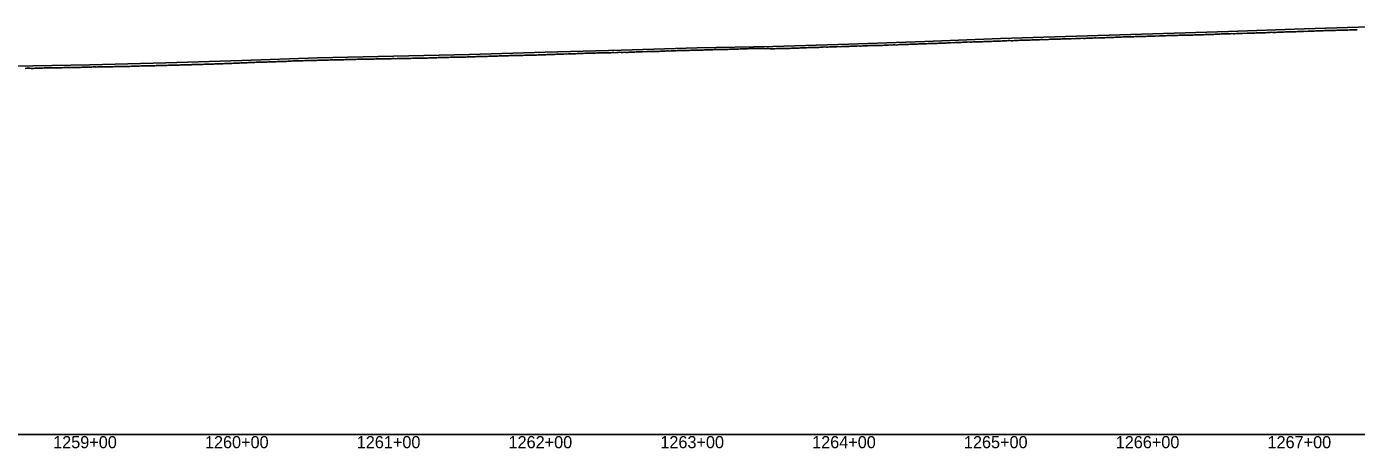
# Model space of a CAD drawing. Extents: x -3793 to 50787, y -1075 to 6138.
# Drawn here: x 13236 to 14112, y 2991 to 3269 of the extents above; entities that cross this region are included whole.
import ezdxf

# ---------------------------------------------------------------- set-up
doc = ezdxf.new("R2010")
doc.units = 0
for name, color, linetype in [('RD_DDB_Profile_EX', 7, 'Continuous'), ('RD_DDB_Profile_PR', 7, 'Continuous'), ('RD_DDB_StaTX', 7, 'Continuous'), ('RD_GPK_Profile_Cell', 7, 'Continuous')]:
    doc.layers.add(name, color=color, linetype=linetype)

msp = doc.modelspace()

# ---------------------------------------------------------------- linework, layer by layer
at = {"layer": 'RD_DDB_Profile_EX'}
for points in [[(13856.323924, 3258.39114), (13857.322452, 3258.346325), (13858.325355, 3258.31411), (13859.322571, 3258.431915), (13860.326693, 3258.481895), (13861.325246, 3258.5), (13862.328123, 3258.53167), (13863.325335, 3258.485375), (13864.323475, 3258.48997), (13865.320796, 3258.542405), (13866.32356, 3258.740735), (13867.32214, 3258.762605), (13868.326264, 3258.771925), (13869.322198, 3258.781115), (13870.32632, 3258.783825), (13871.324926, 3258.79278), (13872.327748, 3258.852175), (13873.324955, 3258.922955), (13874.329077, 3258.99036), (13875.321786, 3259.00965), (13876.323178, 3258.982365), (13877.321811, 3259.02204), (13878.325935, 3259.10122), (13879.323148, 3259.07054), (13880.325931, 3259.170455), (13881.324589, 3259.23014), (13882.328712, 3259.33012), (13883.324558, 3259.35), (13884.32868, 3259.170065), (13885.327362, 3259.160115), (13886.330002, 3259.3), (13886.863725, 3259.33018), (13887.863355, 3259.32901), (13888.865904, 3259.408795), (13889.868971, 3259.55), (13890.866558, 3259.5), (13891.864491, 3259.539835), (13892.868735, 3259.589825), (13893.865146, 3259.6), (13894.864785, 3259.639785), (13895.867322, 3259.639795), (13896.863735, 3259.669505), (13897.867979, 3259.708415), (13898.865909, 3259.70785), (13899.870153, 3259.7795), (13900.866568, 3259.848965), (13901.864496, 3259.84865), (13902.86874, 3259.898595), (13903.86634, 3259.98978), (13904.85322, 3259.91815), (13905.852741, 3259.90719), (13906.847531, 3259.970505), (13907.851759, 3259.86921), (13908.851284, 3260.08794), (13909.847762, 3260.1397), (13910.850297, 3260.15), (13911.854525, 3260.15), (13912.854055, 3260.15), (13913.848836, 3260.139675), (13914.853064, 3260.189665), (13915.852598, 3260.26875), (13916.848601, 3260.268985), (13917.851603, 3260.418895), (13918.85583, 3260.368865), (13919.847143, 3260.37926), (13920.851372, 3260.37924), (13921.854369, 3260.41877), (13922.852189, 3260.43717), (13923.849915, 3260.516705), (13924.852908, 3260.6), (13925.855421, 3260.5), (13926.848457, 3260.58734), (13927.852686, 3260.62682), (13928.976973, 3260.687205), (13929.974891, 3260.72716), (13930.979086, 3260.8), (13931.975342, 3260.78966), (13932.973332, 3260.789565), (13933.971236, 3260.829245), (13934.975433, 3260.868835), (13935.971676, 3260.91907), (13936.974593, 3260.95), (13937.972479, 3260.96028), (13938.975042, 3261.05), (13939.972917, 3261.04895), (13940.975847, 3260.998805), (13941.972098, 3261.02888), (13942.976293, 3261.128805), (13943.972898, 3261.129105), (13944.970541, 3261.18885), (13945.968401, 3261.199345), (13946.972599, 3261.3), (13947.96759, 3261.249595), (13948.971786, 3261.27936), (13949.969628, 3261.28982), (13950.97223, 3261.349885), (13951.968828, 3261.360085), (13952.973024, 3261.46004), (13953.969269, 3261.45), (13954.973466, 3261.45), (13955.965101, 3261.59005)], [(13955.965101, 3261.59005), (13956.969299, 3261.63008), (13957.965531, 3261.67036), (13958.968505, 3261.68018), (13959.966314, 3261.740155), (13960.968944, 3261.78032), (13961.966742, 3261.79022), (13962.969729, 3261.819615), (13963.965969, 3261.85), (13965.034611, 3261.85972), (13966.031974, 3261.95), (13967.034589, 3261.901745), (13968.02579, 3261.90178), (13969.03006, 3261.98069), (13970.025761, 3262), (13971.03003, 3262.009585), (13972.033728, 3262.05), (13973.029433, 3262.1), (13974.033702, 3262.140505), (13975.029408, 3262.18117), (13976.02753, 3262.2), (13977.024852, 3262.19349), (13978.027509, 3262.234115), (13979.031777, 3262.302885), (13980.027487, 3262.331315), (13981.030157, 3262.27199), (13982.027466, 3262.353625), (13983.025592, 3262.421975), (13984.021307, 3262.431475), (13985.025575, 3262.45), (13986.028258, 3262.5), (13987.023986, 3262.59081), (13988.028252, 3262.6316), (13989.019404, 3262.613225), (13990.023671, 3262.613185), (13991.026366, 3262.65401), (13992.022099, 3262.72264), (13993.027387, 3262.70443), (13994.023112, 3262.73675), (13995.02124, 3262.77718), (13996.018513, 3262.836715), (13997.021235, 3262.79579), (13998.025501, 3262.78668), (13999.02123, 3262.77826), (14000.023965, 3262.828305), (14001.021224, 3262.9788), (14002.019357, 3262.9462), (14003.015091, 3262.937775), (14004.019356, 3262.928805), (14005.022103, 3263.011055), (14006.01785, 3263.07065), (14007.022113, 3263.13821), (14008.013225, 3263.179425), (14009.01749, 3263.161675), (14010.013228, 3263.153695), (14011.016, 3263.18), (14012.020263, 3263.22372), (14013.016014, 3263.21527), (14014.015125, 3263.206325), (14014.697908, 3263.33064), (14015.696146, 3263.305315), (14016.699021, 3263.305365), (14017.69725, 3263.38167), (14018.700134, 3263.42317), (14019.867069, 3263.49077), (14020.701247, 3263.49071), (14021.698268, 3263.54929), (14022.70236, 3263.657565), (14023.70056, 3263.691615), (14024.704654, 3263.649895), (14025.695783, 3263.716615), (14026.699878, 3263.733145), (14027.696877, 3263.73376), (14028.700972, 3263.74197), (14029.696812, 3263.86709), (14030.700905, 3263.82586), (14031.699073, 3263.8346), (14032.702009, 3263.892805), (14033.700167, 3263.985135), (14034.703112, 3263.99327), (14035.700126, 3264.00167), (14036.697136, 3264.04416), (14037.701229, 3264.086095), (14038.699362, 3264.07868), (14039.702333, 3264.128715), (14040.700456, 3264.129285), (14041.860354, 3264.16344), (14042.694504, 3264.205465), (14043.697481, 3264.21338), (14044.695597, 3264.203135), (14045.699692, 3264.406145), (14046.696691, 3264.39159), (14047.700786, 3264.406955), (14048.696702, 3264.492345), (14049.700795, 3264.473), (14050.697805, 3264.4814), (14051.701898, 3264.508405), (14052.699981, 3264.59404), (14053.703002, 3264.589475), (14054.700015, 3264.639885), (14055.703045, 3264.74742)], [(14055.703045, 3264.74742), (14056.701119, 3264.718085), (14057.699174, 3264.7188), (14058.702222, 3264.73359), (14059.700268, 3264.81223), (14060.69731, 3264.83181), (14061.694316, 3264.84731), (14062.69737, 3264.897345), (14063.69541, 3264.92006), (14064.873141, 3265.006855), (14065.877438, 3265.01358), (14066.867591, 3265.04182), (14067.871888, 3265.085), (14068.867382, 3265.142845), (14069.87168, 3265.142765), (14070.868422, 3265.12911), (14071.871471, 3265.10039), (14072.875769, 3265.20032), (14073.870512, 3265.236715), (14074.874808, 3265.272535), (14075.865712, 3265.2796), (14076.87001, 3265.336545), (14077.866734, 3265.415075), (14078.730553, 3265.372025), (14079.865775, 3265.41685), (14080.868853, 3265.580725), (14081.863621, 3265.581385), (14082.867916, 3265.538155), (14083.863427, 3265.53886), (14084.863099, 3265.644955), (14085.858602, 3265.659185), (14086.862898, 3265.638685), (14087.858866, 3265.7689), (14088.861974, 3265.80946), (14089.866269, 3265.802625), (14090.86178, 3265.853175), (14091.866075, 3265.9098), (14092.862751, 3265.95357), (14093.86052, 3265.959675), (14094.8572, 3265.94677), (14095.860326, 3266.02682), (14096.856994, 3266.03414), (14097.860133, 3266.040735), (14098.856789, 3266.071785), (14099.860386, 3266.12806), (14100.855892, 3266.185385), (14101.860188, 3266.191755), (14102.851032, 3266.267645), (14103.855329, 3266.267595), (14105.122149, 3266.26673), (14106.119181, 3266.261265), (14107.122665, 3266.31184), (14108.113503, 3266.336405), (14109.117736, 3266.39904), (14110.113709, 3266.39967), (14111.117942, 3266.45589), (14112.114946, 3266.493895)], [(13557.626615, 3249.463495), (13558.624968, 3249.48826), (13559.628184, 3249.44444), (13560.632331, 3249.481975), (13561.624087, 3249.544245), (13562.626481, 3249.568975), (13563.624848, 3249.630755), (13564.628046, 3249.668175), (13565.632193, 3249.680645), (13566.623982, 3249.699475), (13567.627178, 3249.692645), (13568.630489, 3249.742275), (13569.627904, 3249.790955), (13570.63205, 3249.790775), (13571.629625, 3249.791925), (13572.627051, 3249.884175), (13573.630345, 3249.88378), (13574.628742, 3249.93873), (13575.62535, 3249.97887), (13576.629498, 3249.959325), (13577.626919, 3250.03859), (13578.630198, 3250.051365), (13579.634344, 3250.101205), (13580.625218, 3250.151225), (13581.629366, 3250.214255), (13582.632519, 3250.19065), (13583.630046, 3250.21298), (13584.627665, 3250.263845), (13585.625082, 3250.319565), (13586.629229, 3250.432865), (13587.632364, 3250.426165), (13588.63079, 3250.40481), (13589.627527, 3250.435335), (13590.630658, 3250.482565), (13591.629088, 3250.474865), (13592.633235, 3250.51791), (13593.636351, 3250.56793), (13594.598273, 3250.631385), (13595.394087, 3250.667415), (13596.398173, 3250.679425), (13597.397763, 3250.685595), (13598.395358, 3250.72745), (13599.392952, 3250.79704), (13600.39699, 3250.787075), (13601.401141, 3250.759535), (13602.39872, 3250.843075), (13603.397474, 3250.926), (13604.401451, 3250.996995), (13605.400083, 3250.97988), (13606.397675, 3250.9784), (13607.400761, 3251.026815), (13608.404654, 3251.08357), (13609.404596, 3251.05757), (13610.402188, 3251.097985), (13611.399781, 3251.1726), (13612.403626, 3251.16229), (13613.407777, 3251.212185), (13614.405355, 3251.19344), (13615.404294, 3251.22408), (13616.408079, 3251.25835), (13617.406873, 3251.289035), (13618.404463, 3251.32851), (13619.407386, 3251.350045), (13620.411088, 3251.306875), (13621.409918, 3251.365275), (13622.408968, 3251.422095), (13623.406559, 3251.351635), (13624.411527, 3251.400125), (13625.414364, 3251.519875), (13626.41194, 3251.579205), (13627.409515, 3251.48767), (13628.416024, 3251.535825), (13629.413612, 3251.58475), (13630.416385, 3251.54241), (13631.413961, 3251.559125), (13632.412941, 3251.6859), (13633.416464, 3251.67405), (13634.415697, 3251.7013), (13635.279637, 3251.66852), (13636.283911, 3251.718395), (13637.27958, 3251.80199), (13638.283854, 3251.8519), (13639.279522, 3251.88506), (13640.277589, 3251.841175), (13641.281863, 3251.847495), (13642.277536, 3252.01755), (13643.281809, 3251.991735), (13644.277482, 3252.014), (13645.281755, 3252.0462), (13646.279823, 3252.12836), (13647.277351, 3252.113905), (13648.279773, 3252.17096), (13649.276104, 3252.203575), (13650.278536, 3252.185765), (13651.278447, 3252.19216), (13652.274124, 3252.192925), (13653.278397, 3252.267845), (13654.274075, 3252.378715), (13655.278348, 3252.38283), (13656.276418, 3252.403595), (13657.2721, 3252.489365)], [(13657.2721, 3252.489365), (13658.276373, 3252.45419), (13659.272055, 3252.42317), (13660.276327, 3252.536525), (13661.278783, 3252.53657), (13662.271902, 3252.58942), (13663.274357, 3252.6), (13664.278628, 3252.678835), (13665.274315, 3252.678985), (13666.278587, 3252.718445), (13667.269882, 3252.76847), (13668.274155, 3252.7974), (13669.275448, 3252.77629), (13670.272943, 3252.80811), (13671.275418, 3252.84768), (13672.271118, 3252.83767), (13673.27098, 3252.916265), (13674.273456, 3252.926785), (13675.270942, 3253.018795), (13676.27343, 3253.029215), (13677.270905, 3253.018995), (13678.268983, 3253.07921), (13679.273253, 3253.09797), (13680.26895, 3253.076035), (13681.27322, 3253.07591), (13682.268916, 3253.160265), (13683.268768, 3253.179315), (13684.271265, 3253.146645), (13685.062333, 3253.22669), (13685.639517, 3253.22662), (13686.642094, 3253.308905), (13687.608298, 3253.31935), (13688.606452, 3253.38984), (13689.609069, 3253.38985), (13690.607213, 3253.399535), (13691.609841, 3253.4794), (13692.607975, 3253.46978), (13693.610612, 3253.419735), (13694.608737, 3253.430455), (13695.611384, 3253.510405), (13696.609498, 3253.54114), (13697.60685, 3253.54046), (13698.604957, 3253.5708), (13699.607613, 3253.620855), (13700.60571, 3253.740995), (13701.608376, 3253.741035), (13702.604992, 3253.68173), (13703.609138, 3253.73166), (13704.605755, 3253.751565), (13705.609901, 3253.791815), (13706.605243, 3253.851805), (13707.609388, 3253.892105), (13708.606014, 3253.89256), (13709.610159, 3253.904165), (13710.606786, 3253.9359), (13711.604833, 3254.002755), (13712.607557, 3254.043345), (13713.605594, 3254.07493), (13714.608328, 3254.0656), (13715.600986, 3254.0749), (13716.603719, 3254.028035), (13717.600335, 3254.06971), (13718.604481, 3254.11615), (13719.601098, 3254.157585), (13720.605244, 3254.148235), (13721.601861, 3254.012355), (13722.606007, 3253.97139), (13723.602623, 3254.095335), (13724.60677, 3254.03615), (13725.603386, 3253.90477), (13726.606333, 3253.904645), (13727.602959, 3253.85), (13728.607104, 3253.913975), (13729.60373, 3253.996415), (13730.607876, 3254.046355), (13731.604502, 3254.08794), (13732.601128, 3254.12089), (13733.599824, 3254.161295), (13734.596441, 3254.188435), (13735.600587, 3254.14717), (13736.597203, 3254.19762), (13737.60135, 3254.2063), (13738.594363, 3254.2066), (13739.486908, 3254.212255), (13740.484708, 3254.295435), (13741.48223, 3254.388545), (13742.485269, 3254.329565), (13743.489437, 3254.34711), (13744.487174, 3254.39654), (13745.484995, 3254.5146), (13746.482747, 3254.60527), (13747.486916, 3254.60522), (13748.489703, 3254.510495), (13749.48744, 3254.50954), (13750.485282, 3254.669125), (13751.488295, 3254.68692), (13752.487203, 3254.731815), (13753.490202, 3254.727055), (13754.487706, 3254.70818), (13755.485569, 3254.80439), (13756.488564, 3254.767665)], [(13756.488564, 3254.767665), (13757.48749, 3254.84849), (13758.490472, 3254.972235), (13759.49464, 3255.022205), (13760.484665, 3255.03145), (13761.488833, 3255.11286), (13762.487777, 3255.08127), (13763.490741, 3255.034265), (13764.494909, 3255.093595), (13765.486389, 3255.17172), (13766.490559, 3255.190565), (13767.488064, 3255.2215), (13768.49101, 3255.20473), (13769.495179, 3255.204625), (13770.486679, 3255.32131), (13771.490849, 3255.30213), (13772.493787, 3255.342395), (13773.49128, 3255.39202), (13774.495448, 3255.382285), (13775.48697, 3255.4112), (13776.49114, 3255.42087), (13777.49406, 3255.46105), (13778.493064, 3255.61073), (13779.494454, 3255.61069), (13780.48726, 3255.542605), (13781.49143, 3255.612135), (13782.494333, 3255.6605), (13783.493354, 3255.780095), (13784.496244, 3255.690305), (13785.494227, 3255.721015), (13786.529588, 3255.78047), (13787.527622, 3255.801265), (13788.525637, 3255.8313), (13789.528522, 3255.83111), (13790.526531, 3255.992395), (13791.523262, 3255.972085), (13792.525932, 3255.98187), (13793.522667, 3256.04186), (13794.512479, 3256.022965), (13795.510494, 3256.023445), (13796.514649, 3256.0021), (13797.517941, 3256.083865), (13798.513263, 3256.146745), (13799.517417, 3256.14663), (13800.515395, 3256.22531), (13801.512142, 3256.303545), (13802.514884, 3256.335005), (13803.512844, 3256.34466), (13804.509587, 3256.4174), (13805.512347, 3256.376625), (13806.510288, 3256.48178), (13807.507028, 3256.48187), (13808.516539, 3256.39599), (13809.513092, 3256.52862), (13810.509833, 3256.641125), (13811.513988, 3256.632225), (13812.511881, 3256.67353), (13813.507277, 3256.72372), (13814.511433, 3256.74738), (13815.509307, 3256.706465), (13816.507161, 3256.767285), (13817.508872, 3256.85), (13818.506727, 3256.85859), (13819.50997, 3256.9), (13820.511735, 3257.02462), (13821.509567, 3256.991605), (13822.50738, 3257.02501), (13823.510448, 3257.116575), (13824.506991, 3257.13345), (13825.504784, 3257.15), (13826.507869, 3257.191765), (13827.505654, 3257.18366), (13828.502183, 3257.23382), (13829.505284, 3257.291885), (13830.508523, 3257.384055), (13831.506265, 3257.442095), (13832.508185, 3257.492085), (13833.369526, 3257.4683), (13834.368494, 3257.417945), (13835.371417, 3257.33398), (13836.369384, 3257.517545), (13837.373576, 3257.617505), (13838.372566, 3257.584305), (13839.374434, 3257.58422), (13840.373422, 3257.69169), (13841.371004, 3257.708245), (13842.368984, 3257.758345), (13843.371855, 3257.841655), (13844.370868, 3257.88314), (13845.37401, 3257.941545), (13846.373038, 3257.908545), (13847.375878, 3257.99146), (13848.320071, 3258.02408), (13849.322927, 3257.974095), (13850.321424, 3257.973835), (13851.324359, 3258.082505), (13852.316816, 3258.164965), (13853.319654, 3258.241245), (13854.323778, 3258.264945), (13855.321101, 3258.264535), (13856.323924, 3258.39114)], [(13234.716823, 3241.023375), (13235.714058, 3241.06842), (13236.840883, 3241.068415), (13237.716326, 3241.073455), (13238.713641, 3241.023255), (13239.718393, 3241.025415), (13240.130181, 3241.02744), (13241.128187, 3241.065925), (13242.117047, 3241.16196), (13243.119457, 3241.17067), (13244.158092, 3241.17051), (13245.119922, 3241.169935), (13246.117674, 3241.219415), (13247.107444, 3241.27238), (13248.10516, 3241.271945), (13249.108429, 3241.323155), (13250.10614, 3241.31791), (13251.103663, 3241.3657), (13251.475302, 3241.384795), (13252.106959, 3241.415555), (13253.104626, 3241.36619), (13254.108244, 3241.367425), (13255.105911, 3241.3649), (13256.109529, 3241.375415), (13257.107196, 3241.36522), (13258.105056, 3241.41594), (13259.108529, 3241.468575), (13260.106539, 3241.515815), (13261.109856, 3241.568305), (13262.107859, 3241.563895), (13263.111438, 3241.56637)], [(13263.111438, 3241.56637), (13264.109443, 3241.5569), (13265.10513, 3241.561955), (13266.109722, 3241.57507), (13267.10111, 3241.62355), (13268.105027, 3241.67236), (13269.103004, 3241.672785), (13270.106648, 3241.67328), (13271.104613, 3241.699395), (13272.108534, 3241.753625), (13273.106712, 3241.76959), (13273.570252, 3241.77135), (13274.567235, 3241.813645), (13275.571422, 3241.81392), (13276.568404, 3241.773665), (13277.57259, 3241.82388), (13278.569377, 3241.874505), (13279.566543, 3241.926595), (13280.744141, 3241.954005), (13281.567714, 3241.916255), (13282.564698, 3241.930395), (13283.568891, 3241.97929), (13284.565874, 3241.981165), (13285.562974, 3241.982245), (13286.582872, 3242.08135), (13287.578017, 3242.08426), (13288.061351, 3242.08526), (13288.573318, 3242.088785), (13289.582799, 3242.09021), (13290.578256, 3242.090625), (13291.573787, 3242.092175), (13292.578279, 3242.09139), (13293.573799, 3242.142675), (13294.578302, 3242.142645), (13295.573818, 3242.19452), (13296.569618, 3242.196), (13297.57445, 3242.19588), (13298.570243, 3242.296365), (13299.56599, 3242.29726), (13300.570869, 3242.296315), (13301.566616, 3242.348035), (13302.69577, 3242.342735), (13303.567511, 3242.29855), (13304.727296, 3242.40818), (13305.567629, 3242.450845), (13306.571607, 3242.45051), (13307.568851, 3242.45084), (13308.566094, 3242.501115), (13309.570072, 3242.50087), (13310.036474, 3242.50136), (13311.033558, 3242.60146), (13312.03777, 3242.60232), (13313.034872, 3242.65254), (13314.039067, 3242.703405), (13315.036152, 3242.70362), (13316.040364, 3242.70427), (13317.33019, 3242.719295), (13318.041611, 3242.75523), (13319.038714, 3242.755615), (13320.03578, 3242.75546), (13321.03993, 3242.855565), (13322.037041, 3242.85567), (13323.041185, 3242.906325), (13324.03825, 3242.956425), (13324.6474, 3242.95682), (13325.042487, 3242.957435), (13326.039536, 3243.00745), (13327.043713, 3243.008055), (13328.040762, 3243.00807), (13329.037811, 3243.057665), (13330.041988, 3243.058695), (13331.039037, 3243.05917), (13332.043143, 3243.10979), (13333.040245, 3243.110205), (13334.044333, 3243.160255), (13335.041367, 3243.20967), (13336.045524, 3243.21072), (13337.042557, 3243.25958), (13338.03989, 3243.26004), (13339.281819, 3243.272685), (13340.034159, 3243.31041), (13341.038318, 3243.36021), (13342.035331, 3243.409475), (13343.03949, 3243.410445), (13344.036503, 3243.410905), (13344.747265, 3243.460575), (13345.751458, 3243.460945), (13346.748511, 3243.50953), (13347.752659, 3243.51044), (13348.75017, 3243.4626), (13349.747092, 3243.609615), (13350.751336, 3243.60986), (13351.755474, 3243.66082), (13352.74578, 3243.710345), (13353.916239, 3243.718905), (13354.754124, 3243.76077), (13355.751003, 3243.761275), (13356.748383, 3243.81113), (13357.752466, 3243.860495), (13358.749464, 3243.86106), (13359.746834, 3243.912485)], [(13359.746834, 3243.912485), (13360.751036, 3243.962675), (13361.233448, 3243.986745), (13361.900898, 3244.01074), (13362.905033, 3244.01168), (13363.901941, 3244.060555), (13364.898964, 3244.11027), (13365.902985, 3244.15957), (13366.900005, 3244.20931), (13367.904028, 3244.2594), (13368.550658, 3244.259225), (13368.900932, 3244.259125), (13369.897816, 3244.308065), (13370.901925, 3244.30884), (13371.898808, 3244.358515), (13372.902612, 3244.407835), (13373.906626, 3244.457875), (13374.903604, 3244.506925), (13375.900487, 3244.50602), (13376.904572, 3244.55601), (13377.906336, 3244.60569), (13378.91041, 3244.655675), (13379.906996, 3244.754285), (13380.903581, 3244.754535), (13381.907647, 3244.80402), (13383.185078, 3244.804155), (13383.900862, 3244.803935), (13384.904839, 3244.903035), (13385.901393, 3244.903595), (13386.898002, 3245.00256), (13387.902038, 3245.05253), (13388.898588, 3245.051965), (13389.902581, 3245.101945), (13390.89918, 3245.10203), (13391.902349, 3245.10158), (13392.906358, 3245.15133), (13393.902942, 3245.20094), (13394.928521, 3245.251075), (13395.92509, 3245.300905), (13396.929108, 3245.350885), (13397.933127, 3245.400695), (13398.923078, 3245.40085), (13399.92712, 3245.400995), (13400.93114, 3245.45065), (13401.927715, 3245.500515), (13402.93176, 3245.600375), (13403.92913, 3245.600455), (13404.925706, 3245.650115), (13405.929749, 3245.650225), (13406.926338, 3245.65024), (13407.923712, 3245.750215), (13408.927741, 3245.800205), (13409.924318, 3245.85), (13410.928363, 3245.899935), (13411.925745, 3245.9), (13412.922318, 3245.95), (13413.926354, 3245.95), (13414.930399, 3246.00005), (13415.926978, 3246.000015), (13416.924347, 3246.05), (13417.927992, 3246.05), (13418.924905, 3246.099995), (13419.928984, 3246.099995), (13420.926091, 3246.14994), (13421.923133, 3246.199705), (13422.927335, 3246.199455), (13423.50749, 3246.19943), (13424.50647, 3246.298425), (13425.510753, 3246.2486), (13426.509752, 3246.29653), (13427.514022, 3246.34553), (13428.513033, 3246.34336), (13429.51729, 3246.343545), (13430.521545, 3246.39334), (13431.520559, 3246.39051), (13432.5248, 3246.391355), (13433.515109, 3246.44172), (13434.51935, 3246.49209), (13435.518399, 3246.541885), (13436.522627, 3246.58759), (13437.52169, 3246.534795), (13438.525904, 3246.53535), (13439.523934, 3246.58521), (13440.528221, 3246.63408), (13441.526901, 3246.67907), (13442.531187, 3246.682005), (13443.53003, 3246.68244), (13444.525801, 3246.731565), (13445.524793, 3246.778505), (13446.528951, 3246.84033), (13447.527727, 3246.8329), (13448.531869, 3246.84069), (13449.530869, 3246.83129), (13450.535155, 3246.926785), (13451.53401, 3246.93281), (13452.538297, 3246.93268), (13453.536859, 3246.97812), (13454.541144, 3247.02627), (13455.690153, 3247.01932), (13456.694193, 3247.01542), (13457.692904, 3247.07301)], [(13457.692904, 3247.07301), (13458.696604, 3247.080605), (13459.69531, 3247.03567), (13460.699557, 3247.08353), (13461.690008, 3247.08548), (13462.68876, 3247.130365), (13463.692758, 3247.13242), (13464.691138, 3247.1862), (13465.695386, 3247.23613), (13466.693882, 3247.225775), (13467.69813, 3247.27322), (13468.696625, 3247.28473), (13469.700874, 3247.287215), (13470.698922, 3247.3287), (13471.697719, 3247.31402), (13472.701966, 3247.316645), (13473.700456, 3247.37399), (13474.704704, 3247.373885), (13475.702689, 3247.378955), (13476.706935, 3247.43189), (13477.705767, 3247.43439), (13478.709652, 3247.38744), (13479.708498, 3247.437025), (13480.713794, 3247.479995), (13481.717492, 3247.529965), (13482.716358, 3247.522575), (13483.720039, 3247.515665), (13484.71911, 3247.557585), (13485.723169, 3247.54348), (13486.721634, 3247.488355), (13487.817101, 3247.57821), (13488.821159, 3247.581855), (13489.81941, 3247.67395), (13490.823464, 3247.72397), (13491.819374, 3247.681825), (13492.817614, 3247.72391), (13493.821668, 3247.740415), (13494.825288, 3247.73662), (13495.8235, 3247.78508), (13496.819872, 3247.758975), (13497.823491, 3247.801465), (13498.82214, 3247.811835), (13499.825744, 3247.81562), (13500.821692, 3247.901395), (13501.820334, 3247.90033), (13502.823936, 3247.946455), (13503.822117, 3247.94913), (13504.826164, 3247.94527), (13505.822762, 3247.984785), (13506.820949, 3248.083295), (13507.824995, 3248.087275), (13508.82858, 3248.09114), (13509.819592, 3248.133355), (13510.823177, 3248.09114), (13511.826762, 3248.141085), (13512.825385, 3248.219875), (13513.821359, 3248.225375), (13514.824943, 3248.298895), (13515.823559, 3248.29387), (13516.827129, 3248.285795), (13517.847985, 3248.32745), (13518.838811, 3248.33118), (13519.842636, 3248.33088), (13520.841834, 3248.362685), (13522.040089, 3248.403905), (13523.043822, 3248.41608), (13524.042634, 3248.48997), (13525.046354, 3248.489715), (13526.044657, 3248.53832), (13527.049612, 3248.592485), (13528.047932, 3248.591185), (13529.051625, 3248.627315), (13530.050482, 3248.671215), (13531.048801, 3248.660045), (13532.052469, 3248.76197), (13533.051351, 3248.806395), (13534.055006, 3248.85136), (13535.053313, 3248.855325), (13536.050124, 3248.85106), (13537.048448, 3248.880085), (13538.052913, 3248.87466), (13539.051845, 3248.918175), (13540.055472, 3249.03326), (13541.053801, 3248.987185), (13542.052759, 3248.996745), (13543.056361, 3249.107235), (13544.05469, 3249.10643), (13545.058921, 3249.09543), (13546.05725, 3249.144425), (13547.060822, 3249.249795), (13548.05981, 3249.287645), (13549.064307, 3249.2873), (13550.062641, 3249.247795), (13551.066873, 3249.291885), (13552.065206, 3249.334965), (13553.06354, 3249.333855), (13554.067059, 3249.383615), (13555.066105, 3249.444875), (13555.59973, 3249.488695), (13556.630814, 3249.45078), (13557.626615, 3249.463495)]]:
    msp.add_lwpolyline(points, dxfattribs=at)
at = {"layer": 'RD_DDB_Profile_PR'}
msp.add_lwpolyline([(13227.33, 3242.455), (13277.33, 3243.4115), (13327.33, 3244.608), (13377.33, 3246.177), (13427.33, 3247.9365), (13477.33, 3249.0335), (13527.33, 3250.192), (13577.33, 3251.615), (13627.33, 3253.095), (13677.33, 3254.6225), (13727.33, 3255.465), (13777.33, 3257.0545), (13827.33, 3258.785), (13877.33, 3260.6225), (13927.33, 3262.2065), (13977.33, 3263.806), (14027.33, 3265.3335), (14077.33, 3266.973), (14127.33, 3268.5005)], dxfattribs=at)
at = {"layer": 'RD_GPK_Profile_Cell'}
msp.add_line((1000, 3000), (46549.603806, 3000), dxfattribs=at)

# ---------------------------------------------------------------- texts
at = {"layer": 'RD_DDB_StaTX'}
for s, p in [('1259+00', (13253.125471, 2991)), ('1259+00', (13253.125471, 2991)), ('1260+00', (13353.125471, 2991)), ('1260+00', (13353.125471, 2991)), ('1261+00', (13453.125471, 2991)), ('1261+00', (13453.125471, 2991)), ('1262+00', (13553.125471, 2991)), ('1262+00', (13553.125471, 2991)), ('1263+00', (13653.125471, 2991)), ('1263+00', (13653.125471, 2991)), ('1264+00', (13753.125471, 2991)), ('1264+00', (13753.125471, 2991)), ('1265+00', (13853.125471, 2991)), ('1265+00', (13853.125471, 2991)), ('1266+00', (13953.125471, 2991)), ('1266+00', (13953.125471, 2991)), ('1267+00', (14053.125471, 2991)), ('1267+00', (14053.125471, 2991))]:
    msp.add_text(s, height=8, dxfattribs=at).set_placement(p)

doc.saveas('drawing.dxf')
